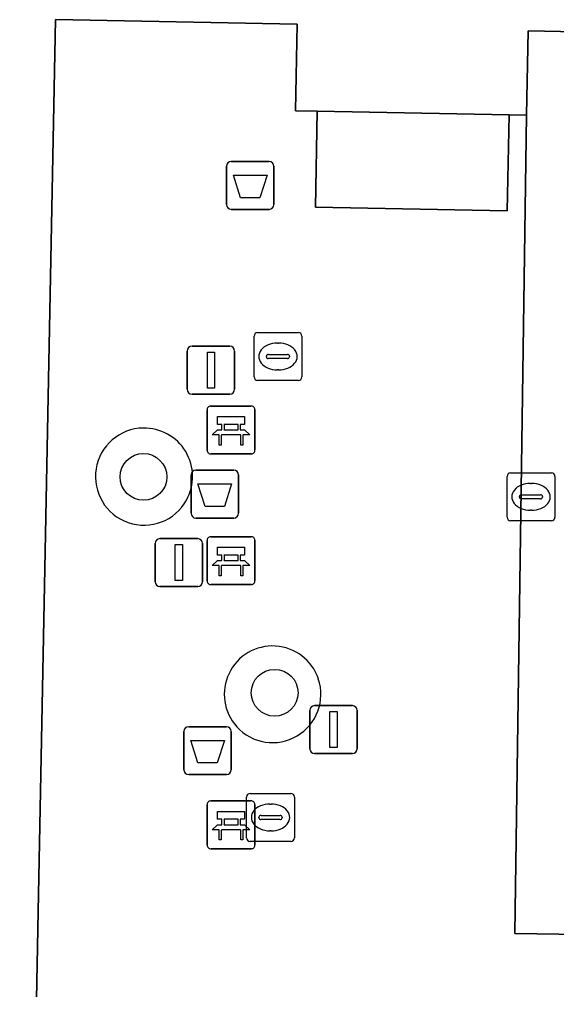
# Model space of a CAD drawing. Extents: x 161477 to 163040, y 383680 to 384871.
# Drawn here: x 162076.86 to 162088.08, y 384723.24 to 384743.51 of the extents above; entities that cross this region are included whole.
import ezdxf

# ---------------------------------------------------------------- set-up
doc = ezdxf.new("R2010")
doc.units = 0
for name, color, linetype in [('IMGEO_Afvalbak', 7, 'Continuous'), ('IMGEO_Bank', 7, 'Continuous'), ('IMGEO_Boom', 7, 'Continuous'), ('IMGEO_Groenvoorziening', 7, 'Continuous'), ('IMGEO_Kolk', 7, 'Continuous'), ('IMGEO_Lichtmast', 7, 'Continuous'), ('IMGEO_Pand', 7, 'Continuous'), ('IMGEO_Rijbaan_lokaal_open', 7, 'Continuous'), ('IMGEO_Voetpad_open', 7, 'Continuous')]:
    doc.layers.add(name, color=color, linetype=linetype)

msp = doc.modelspace()

# ---------------------------------------------------------------- linework, layer by layer
at = {"layer": 'IMGEO_Afvalbak'}
for p, q in [((162081.185, 384739.64), (162081.185, 384740.44)), ((162081.185, 384740.44), (162081.185, 384739.64)), ((162081.285, 384740.54), (162082.075, 384740.54)), ((162082.075, 384740.54), (162081.285, 384740.54)), ((162082.175, 384740.44), (162082.175, 384739.64)), ((162082.175, 384739.64), (162082.175, 384740.44)), ((162082.075, 384739.54), (162081.285, 384739.54)), ((162081.285, 384739.54), (162082.075, 384739.54)), ((162080.445, 384733.19), (162080.445, 384733.99)), ((162080.445, 384733.99), (162080.445, 384733.19)), ((162080.545, 384734.09), (162081.335, 384734.09)), ((162081.335, 384734.09), (162080.545, 384734.09)), ((162081.435, 384733.99), (162081.435, 384733.19)), ((162081.435, 384733.19), (162081.435, 384733.99)), ((162081.335, 384733.09), (162080.545, 384733.09)), ((162080.545, 384733.09), (162081.335, 384733.09)), ((162080.395, 384728.73), (162081.185, 384728.73)), ((162081.185, 384728.73), (162080.395, 384728.73)), ((162080.295, 384727.83), (162080.295, 384728.63)), ((162080.295, 384728.63), (162080.295, 384727.83)), ((162081.285, 384728.63), (162081.285, 384727.83)), ((162081.285, 384727.83), (162081.285, 384728.63)), ((162081.185, 384727.73), (162080.395, 384727.73)), ((162080.395, 384727.73), (162081.185, 384727.73))]:
    msp.add_line(p, q, dxfattribs=at)
for points in [[(162081.328, 384740.254), (162082.032, 384740.254), (162081.883, 384739.784), (162081.477, 384739.784), (162081.328, 384740.254)], [(162080.588, 384733.804), (162081.292, 384733.804), (162081.143, 384733.334), (162080.737, 384733.334), (162080.588, 384733.804)], [(162080.438, 384728.444), (162081.142, 384728.444), (162080.993, 384727.974), (162080.587, 384727.974), (162080.438, 384728.444)]]:
    msp.add_lwpolyline(points, dxfattribs=at)
for centre, start, end in [((162081.285, 384740.44), 90, 180), ((162081.285, 384740.44), 90, 180), ((162082.075, 384740.44), 0, 90), ((162082.075, 384740.44), 360, 90), ((162081.285, 384739.64), 180, 270), ((162081.285, 384739.64), 180, 270), ((162082.075, 384739.64), 270, 0), ((162082.075, 384739.64), 270, 0), ((162080.545, 384733.99), 90, 180), ((162080.545, 384733.99), 90, 180), ((162081.335, 384733.99), 0, 90), ((162081.335, 384733.99), 360, 90), ((162080.545, 384733.19), 180, 270), ((162080.545, 384733.19), 180, 270), ((162081.335, 384733.19), 270, 0), ((162081.335, 384733.19), 270, 0), ((162080.395, 384728.63), 90, 180), ((162080.395, 384728.63), 90, 180), ((162081.185, 384728.63), 0, 90), ((162081.185, 384728.63), 360, 90), ((162080.395, 384727.83), 180, 270), ((162080.395, 384727.83), 180, 270), ((162081.185, 384727.83), 270, 0), ((162081.185, 384727.83), 270, 0)]:
    msp.add_arc(centre, 0.1, start, end, dxfattribs=at)
at = {"layer": 'IMGEO_Bank'}
for p, q in [((162080.855, 384735.43), (162081.696, 384735.43)), ((162081.696, 384735.43), (162080.855, 384735.43)), ((162080.78, 384734.505), (162080.78, 384735.346)), ((162080.78, 384735.346), (162080.78, 384734.505)), ((162081.78, 384735.355), (162081.78, 384734.514)), ((162081.78, 384734.514), (162081.78, 384735.355)), ((162081.089, 384734.936), (162081.089, 384735.042)), ((162081.133, 384735.042), (162081.133, 384734.936)), ((162081.421, 384735.048), (162081.139, 384735.048)), ((162081.427, 384734.936), (162081.427, 384735.042)), ((162081.471, 384735.042), (162081.471, 384734.936)), ((162081.477, 384734.828), (162081.084, 384734.828)), ((162081.139, 384734.93), (162081.421, 384734.93)), ((162081.705, 384734.43), (162080.864, 384734.43)), ((162080.864, 384734.43), (162081.705, 384734.43)), ((162080.78, 384731.775), (162080.78, 384732.616)), ((162080.78, 384732.616), (162080.78, 384731.775)), ((162080.855, 384732.7), (162081.696, 384732.7)), ((162081.696, 384732.7), (162080.855, 384732.7)), ((162081.78, 384732.625), (162081.78, 384731.784)), ((162081.78, 384731.784), (162081.78, 384732.625)), ((162081.089, 384732.206), (162081.089, 384732.312)), ((162081.133, 384732.312), (162081.133, 384732.206)), ((162081.421, 384732.318), (162081.139, 384732.318)), ((162081.139, 384732.2), (162081.421, 384732.2)), ((162081.427, 384732.206), (162081.427, 384732.312)), ((162081.471, 384732.312), (162081.471, 384732.206)), ((162081.477, 384732.098), (162081.084, 384732.098)), ((162081.705, 384731.7), (162080.864, 384731.7)), ((162080.864, 384731.7), (162081.705, 384731.7)), ((162080.78, 384726.255), (162080.78, 384727.096)), ((162080.78, 384727.096), (162080.78, 384726.255)), ((162080.855, 384727.18), (162081.696, 384727.18)), ((162081.696, 384727.18), (162080.855, 384727.18)), ((162081.78, 384727.105), (162081.78, 384726.264)), ((162081.78, 384726.264), (162081.78, 384727.105)), ((162081.089, 384726.686), (162081.089, 384726.792)), ((162081.133, 384726.792), (162081.133, 384726.686)), ((162081.421, 384726.798), (162081.139, 384726.798)), ((162081.139, 384726.68), (162081.421, 384726.68)), ((162081.427, 384726.686), (162081.427, 384726.792)), ((162081.471, 384726.792), (162081.471, 384726.686)), ((162081.477, 384726.578), (162081.084, 384726.578)), ((162081.705, 384726.18), (162080.864, 384726.18)), ((162080.864, 384726.18), (162081.705, 384726.18))]:
    msp.add_line(p, q, dxfattribs=at)
for points in [[(162081.083, 384735.048), (162080.997, 384735.048), (162080.997, 384735.209), (162081.56, 384735.209), (162081.56, 384735.048), (162081.477, 384735.048)], [(162081.027, 384734.828), (162080.885, 384734.828), (162080.997, 384734.93), (162081.083, 384734.93)], [(162081.077, 384734.821), (162081.077, 384734.614), (162081.034, 384734.614), (162081.034, 384734.821)], [(162081.477, 384734.93), (162081.56, 384734.93), (162081.672, 384734.828), (162081.533, 384734.828)], [(162081.527, 384734.821), (162081.527, 384734.614), (162081.483, 384734.614), (162081.483, 384734.821)], [(162081.083, 384732.318), (162080.997, 384732.318), (162080.997, 384732.479), (162081.56, 384732.479), (162081.56, 384732.318), (162081.477, 384732.318)], [(162081.027, 384732.098), (162080.885, 384732.098), (162080.997, 384732.2), (162081.083, 384732.2)], [(162081.477, 384732.2), (162081.56, 384732.2), (162081.672, 384732.098), (162081.533, 384732.098)], [(162081.077, 384732.091), (162081.077, 384731.884), (162081.034, 384731.884), (162081.034, 384732.091)], [(162081.527, 384732.091), (162081.527, 384731.884), (162081.483, 384731.884), (162081.483, 384732.091)], [(162081.083, 384726.798), (162080.997, 384726.798), (162080.997, 384726.959), (162081.56, 384726.959), (162081.56, 384726.798), (162081.477, 384726.798)], [(162081.027, 384726.578), (162080.885, 384726.578), (162080.997, 384726.68), (162081.083, 384726.68)], [(162081.477, 384726.68), (162081.56, 384726.68), (162081.672, 384726.578), (162081.533, 384726.578)], [(162081.077, 384726.571), (162081.077, 384726.364), (162081.034, 384726.364), (162081.034, 384726.571)], [(162081.527, 384726.571), (162081.527, 384726.364), (162081.483, 384726.364), (162081.483, 384726.571)]]:
    msp.add_lwpolyline(points, dxfattribs=at)
for centre, radius, start, end in [((162080.858, 384735.352), 0.0779, 92.4484, 184.2845), ((162080.858, 384735.352), 0.0779, 92.4484, 184.2845), ((162081.702, 384735.352), 0.0779, 2.4484, 94.2845), ((162081.702, 384735.352), 0.0779, 2.4484, 94.2845), ((162081.082, 384735.041), 0.00671, 2.8957, 87.1043), ((162081.139, 384735.041), 0.00671, 92.8957, 177.1043), ((162081.421, 384735.041), 0.00671, 2.8957, 87.1043), ((162081.478, 384735.041), 0.00671, 92.8957, 177.1043), ((162081.027, 384734.821), 0.00671, 2.8957, 87.1043), ((162081.084, 384734.821), 0.00671, 92.8957, 177.1043), ((162081.082, 384734.937), 0.00671, 272.8957, 357.1043), ((162081.139, 384734.937), 0.00671, 182.8957, 267.1043), ((162081.421, 384734.937), 0.00671, 272.8957, 357.1043), ((162081.478, 384734.937), 0.00671, 182.8957, 267.1043), ((162081.476, 384734.821), 0.00671, 2.8957, 87.1043), ((162081.533, 384734.821), 0.00671, 92.8957, 177.1043), ((162080.858, 384734.508), 0.0779, 182.4484, 274.2845), ((162080.858, 384734.508), 0.0779, 182.4484, 274.2845), ((162081.702, 384734.508), 0.0779, 272.4484, 4.2845), ((162081.702, 384734.508), 0.0779, 272.4484, 4.2845), ((162080.858, 384732.622), 0.0779, 92.4484, 184.2845), ((162080.858, 384732.622), 0.0779, 92.4484, 184.2845), ((162081.702, 384732.622), 0.0779, 2.4484, 94.2845), ((162081.702, 384732.622), 0.0779, 2.4484, 94.2845), ((162081.082, 384732.311), 0.00671, 2.8957, 87.1043), ((162081.082, 384732.207), 0.00671, 272.8957, 357.1043), ((162081.139, 384732.311), 0.00671, 92.8957, 177.1043), ((162081.139, 384732.207), 0.00671, 182.8957, 267.1043), ((162081.421, 384732.311), 0.00671, 2.8957, 87.1043), ((162081.421, 384732.207), 0.00671, 272.8957, 357.1043), ((162081.478, 384732.311), 0.00671, 92.8957, 177.1043), ((162081.478, 384732.207), 0.00671, 182.8957, 267.1043), ((162081.027, 384732.091), 0.00671, 2.8957, 87.1043), ((162081.084, 384732.091), 0.00671, 92.8957, 177.1043), ((162081.476, 384732.091), 0.00671, 2.8957, 87.1043), ((162081.533, 384732.091), 0.00671, 92.8957, 177.1043), ((162080.858, 384731.778), 0.0779, 182.4484, 274.2845), ((162080.858, 384731.778), 0.0779, 182.4484, 274.2845), ((162081.702, 384731.778), 0.0779, 272.4484, 4.2845), ((162081.702, 384731.778), 0.0779, 272.4484, 4.2845), ((162080.858, 384727.102), 0.0779, 92.4484, 184.2845), ((162080.858, 384727.102), 0.0779, 92.4484, 184.2845), ((162081.702, 384727.102), 0.0779, 2.4484, 94.2845), ((162081.702, 384727.102), 0.0779, 2.4484, 94.2845), ((162081.082, 384726.791), 0.00671, 2.8957, 87.1043), ((162081.082, 384726.687), 0.00671, 272.8957, 357.1043), ((162081.139, 384726.791), 0.00671, 92.8957, 177.1043), ((162081.139, 384726.687), 0.00671, 182.8957, 267.1043), ((162081.421, 384726.791), 0.00671, 2.8957, 87.1043), ((162081.421, 384726.687), 0.00671, 272.8957, 357.1043), ((162081.478, 384726.791), 0.00671, 92.8957, 177.1043), ((162081.478, 384726.687), 0.00671, 182.8957, 267.1043), ((162081.027, 384726.571), 0.00671, 2.8957, 87.1043), ((162081.084, 384726.571), 0.00671, 92.8957, 177.1043), ((162081.476, 384726.571), 0.00671, 2.8957, 87.1043), ((162081.533, 384726.571), 0.00671, 92.8957, 177.1043), ((162080.858, 384726.258), 0.0779, 182.4484, 274.2845), ((162080.858, 384726.258), 0.0779, 182.4484, 274.2845), ((162081.702, 384726.258), 0.0779, 272.4484, 4.2845), ((162081.702, 384726.258), 0.0779, 272.4484, 4.2845)]:
    msp.add_arc(centre, radius, start, end, dxfattribs=at)
at = {"layer": 'IMGEO_Boom'}
for centre in [(162079.45, 384733.95), (162082.19, 384729.44)]:
    msp.add_circle(centre, 0.489, dxfattribs=at)
at = {"layer": 'IMGEO_Groenvoorziening'}
for centre, radius, start, end in [((162079.462, 384733.956), 1.015, 90.9802, 330.9026), ((162079.463, 384733.957), 1.014, 330.8827, 91.0001), ((162082.148, 384729.407), 1.01, 18.7219, 222.1122), ((162082.148, 384729.407), 1.009, 222.0932, 18.7409)]:
    msp.add_arc(centre, radius, start, end, dxfattribs=at)
at = {"layer": 'IMGEO_Kolk'}
for p, q in [((162081.76, 384736.039), (162081.76, 384736.891)), ((162081.835, 384736.965), (162082.687, 384736.965)), ((162082.761, 384736.891), (162082.761, 384736.039)), ((162082.248, 384736.745), (162082.273, 384736.745)), ((162082.019, 384736.459), (162082.019, 384736.471)), ((162082.457, 384736.422), (162082.059, 384736.422)), ((162082.062, 384736.508), (162082.46, 384736.508)), ((162082.503, 384736.471), (162082.503, 384736.459)), ((162082.271, 384736.185), (162082.246, 384736.185)), ((162082.687, 384735.965), (162081.835, 384735.965)), ((162087.046, 384733.107), (162087.046, 384733.959)), ((162087.121, 384734.033), (162087.973, 384734.033)), ((162088.047, 384733.959), (162088.047, 384733.107)), ((162087.534, 384733.813), (162087.559, 384733.813)), ((162087.348, 384733.576), (162087.746, 384733.576)), ((162087.305, 384733.527), (162087.305, 384733.539)), ((162087.743, 384733.49), (162087.345, 384733.49)), ((162087.789, 384733.539), (162087.789, 384733.527)), ((162087.557, 384733.253), (162087.532, 384733.253)), ((162087.973, 384733.033), (162087.121, 384733.033)), ((162081.604, 384726.409), (162081.604, 384727.261)), ((162081.679, 384727.335), (162082.531, 384727.335)), ((162082.605, 384727.261), (162082.605, 384726.409)), ((162082.092, 384727.115), (162082.117, 384727.115)), ((162081.906, 384726.878), (162082.304, 384726.878)), ((162081.863, 384726.829), (162081.863, 384726.841)), ((162082.301, 384726.792), (162081.903, 384726.792)), ((162082.347, 384726.841), (162082.347, 384726.829)), ((162082.115, 384726.555), (162082.09, 384726.555)), ((162082.531, 384726.335), (162081.679, 384726.335))]:
    msp.add_line(p, q, dxfattribs=at)
for points in [[(162081.76, 384736.039), (162081.76, 384736.891)], [(162081.835, 384736.965), (162082.687, 384736.965)], [(162082.761, 384736.891), (162082.761, 384736.039)], [(162082.687, 384735.965), (162081.835, 384735.965)], [(162087.046, 384733.107), (162087.046, 384733.959)], [(162087.121, 384734.033), (162087.973, 384734.033)], [(162088.047, 384733.959), (162088.047, 384733.107)], [(162087.973, 384733.033), (162087.121, 384733.033)], [(162081.604, 384726.409), (162081.604, 384727.261)], [(162081.679, 384727.335), (162082.531, 384727.335)], [(162082.605, 384727.261), (162082.605, 384726.409)], [(162082.531, 384726.335), (162081.679, 384726.335)]]:
    msp.add_lwpolyline(points, dxfattribs=at)
for centre, radius, start, end in [((162081.837, 384736.889), 0.0765, 91.552, 178.448), ((162081.837, 384736.889), 0.0765, 91.552, 178.448), ((162082.685, 384736.889), 0.0765, 1.552, 88.448), ((162082.685, 384736.889), 0.0765, 1.552, 88.448), ((162082.059, 384736.468), 0.0403, 85.8775, 175.7526), ((162082.056, 384736.458), 0.0366, 178.938, 274.7102), ((162082.46, 384736.465), 0.043, 264.8664, 352.4533), ((162082.464, 384736.47), 0.0386, 1.7309, 96.639), ((162081.837, 384736.041), 0.0765, 181.552, 268.448), ((162081.837, 384736.041), 0.0765, 181.552, 268.448), ((162082.685, 384736.041), 0.0765, 271.552, 358.448), ((162082.685, 384736.041), 0.0765, 271.552, 358.448), ((162087.123, 384733.957), 0.0765, 91.552, 178.448), ((162087.123, 384733.957), 0.0765, 91.552, 178.448), ((162087.971, 384733.957), 0.0765, 1.552, 88.448), ((162087.971, 384733.957), 0.0765, 1.552, 88.448), ((162087.345, 384733.536), 0.0403, 85.8775, 175.7526), ((162087.75, 384733.538), 0.0386, 1.7309, 96.639), ((162087.342, 384733.526), 0.0366, 178.938, 274.7102), ((162087.746, 384733.533), 0.043, 264.8664, 352.4533), ((162087.123, 384733.109), 0.0765, 181.552, 268.448), ((162087.123, 384733.109), 0.0765, 181.552, 268.448), ((162087.971, 384733.109), 0.0765, 271.552, 358.448), ((162087.971, 384733.109), 0.0765, 271.552, 358.448), ((162081.681, 384727.259), 0.0765, 91.552, 178.448), ((162081.681, 384727.259), 0.0765, 91.552, 178.448), ((162082.529, 384727.259), 0.0765, 1.552, 88.448), ((162082.529, 384727.259), 0.0765, 1.552, 88.448), ((162081.903, 384726.838), 0.0403, 85.8775, 175.7526), ((162082.308, 384726.84), 0.0386, 1.7309, 96.639), ((162081.9, 384726.828), 0.0366, 178.938, 274.7102), ((162082.304, 384726.835), 0.043, 264.8664, 352.4533), ((162081.681, 384726.411), 0.0765, 181.552, 268.448), ((162081.681, 384726.411), 0.0765, 181.552, 268.448), ((162082.529, 384726.411), 0.0765, 271.552, 358.448), ((162082.529, 384726.411), 0.0765, 271.552, 358.448)]:
    msp.add_arc(centre, radius, start, end, dxfattribs=at)
for centre, major_axis, ratio, start_param, end_param in [((162082.247, 384736.465), (-0.387, 0.002), 0.722429, 4.712389, 7.853982), ((162082.272, 384736.465), (-0.39, 0.002), 0.717154, 1.570796, 4.712389), ((162087.533, 384733.533), (-0.387, 0.002), 0.722429, 4.712389, 7.853982), ((162087.558, 384733.533), (-0.39, 0.002), 0.717154, 1.570796, 4.712389), ((162082.091, 384726.835), (-0.387, 0.002), 0.722429, 4.712389, 7.853982), ((162082.116, 384726.835), (-0.39, 0.002), 0.717154, 1.570796, 4.712389)]:
    msp.add_ellipse(centre, major_axis=major_axis, ratio=ratio, start_param=start_param, end_param=end_param, dxfattribs=at)
at = {"layer": 'IMGEO_Lichtmast'}
for p, q in [((162080.465, 384736.68), (162081.255, 384736.68)), ((162081.255, 384736.68), (162080.465, 384736.68)), ((162080.365, 384735.78), (162080.365, 384736.58)), ((162080.365, 384736.58), (162080.365, 384735.78)), ((162081.355, 384736.58), (162081.355, 384735.78)), ((162081.355, 384735.78), (162081.355, 384736.58)), ((162081.255, 384735.68), (162080.465, 384735.68)), ((162080.465, 384735.68), (162081.255, 384735.68)), ((162079.695, 384731.76), (162079.695, 384732.56)), ((162079.695, 384732.56), (162079.695, 384731.76)), ((162079.795, 384732.66), (162080.585, 384732.66)), ((162080.585, 384732.66), (162079.795, 384732.66)), ((162080.685, 384732.56), (162080.685, 384731.76)), ((162080.685, 384731.76), (162080.685, 384732.56)), ((162080.585, 384731.66), (162079.795, 384731.66)), ((162079.795, 384731.66), (162080.585, 384731.66)), ((162083.025, 384729.17), (162083.815, 384729.17)), ((162083.815, 384729.17), (162083.025, 384729.17)), ((162082.925, 384728.27), (162082.925, 384729.07)), ((162082.925, 384729.07), (162082.925, 384728.27)), ((162083.915, 384729.07), (162083.915, 384728.27)), ((162083.915, 384728.27), (162083.915, 384729.07)), ((162083.815, 384728.17), (162083.025, 384728.17)), ((162083.025, 384728.17), (162083.815, 384728.17))]:
    msp.add_line(p, q, dxfattribs=at)
for points in [[(162080.785, 384736.555), (162080.935, 384736.555), (162080.935, 384735.805), (162080.785, 384735.805), (162080.785, 384736.555)], [(162080.115, 384732.535), (162080.265, 384732.535), (162080.265, 384731.785), (162080.115, 384731.785), (162080.115, 384732.535)], [(162083.345, 384729.045), (162083.495, 384729.045), (162083.495, 384728.295), (162083.345, 384728.295), (162083.345, 384729.045)]]:
    msp.add_lwpolyline(points, dxfattribs=at)
for centre, start, end in [((162080.465, 384736.58), 90, 180), ((162080.465, 384736.58), 90, 180), ((162081.255, 384736.58), 0, 90), ((162081.255, 384736.58), 360, 90), ((162080.465, 384735.78), 180, 270), ((162080.465, 384735.78), 180, 270), ((162081.255, 384735.78), 270, 0), ((162081.255, 384735.78), 270, 0), ((162079.795, 384732.56), 90, 180), ((162079.795, 384732.56), 90, 180), ((162080.585, 384732.56), 0, 90), ((162080.585, 384732.56), 360, 90), ((162079.795, 384731.76), 180, 270), ((162079.795, 384731.76), 180, 270), ((162080.585, 384731.76), 270, 0), ((162080.585, 384731.76), 270, 0), ((162083.025, 384729.07), 90, 180), ((162083.025, 384729.07), 90, 180), ((162083.815, 384729.07), 0, 90), ((162083.815, 384729.07), 360, 90), ((162083.025, 384728.27), 180, 270), ((162083.025, 384728.27), 180, 270), ((162083.815, 384728.27), 270, 0), ((162083.815, 384728.27), 270, 0)]:
    msp.add_arc(centre, 0.1, start, end, dxfattribs=at)
at = {"layer": 'IMGEO_Pand'}
msp.add_lwpolyline([(162059.6, 384715.293), (162082.007, 384714.861), (162082.106, 384719.992), (162077.158, 384720.087), (162077.25, 384724.867), (162077.61, 384743.509), (162082.661, 384743.411), (162082.626, 384741.6), (162083.081, 384741.591), (162087.087, 384741.514), (162087.451, 384741.507), (162087.485, 384743.267), (162092.229, 384743.175), (162091.991, 384730.858), (162101.996, 384730.664), (162101.918, 384726.603), (162108.377, 384726.479), (162108.455, 384730.54), (162109.966, 384730.511), (162109.887, 384726.449), (162121.124, 384726.232)], dxfattribs=at)
at = {"layer": 'IMGEO_Rijbaan_lokaal_open'}
msp.add_lwpolyline([(162109.836, 384723.968), (162109.825, 384724.935), (162109.887, 384726.449), (162109.966, 384730.511), (162108.455, 384730.54), (162108.377, 384726.479), (162101.918, 384726.603), (162101.872, 384724.186), (162087.211, 384724.411), (162087.451, 384741.507), (162087.087, 384741.514), (162087.047, 384739.507), (162083.041, 384739.583), (162083.081, 384741.591), (162082.626, 384741.6), (162082.661, 384743.411), (162077.61, 384743.509), (162077.25, 384724.867), (162077.158, 384720.087)], dxfattribs=at)
for centre, radius, start, end in [((162079.462, 384733.956), 1.015, 90.9802, 330.9026), ((162079.463, 384733.957), 1.014, 330.8827, 91.0001), ((162082.148, 384729.407), 1.01, 18.7219, 222.1122), ((162082.148, 384729.407), 1.009, 222.0932, 18.7409)]:
    msp.add_arc(centre, radius, start, end, dxfattribs=at)
at = {"layer": 'IMGEO_Voetpad_open'}
for points in [[(162092.229, 384743.175), (162087.485, 384743.267), (162087.451, 384741.507), (162087.211, 384724.411), (162101.872, 384724.186), (162101.918, 384726.603), (162101.996, 384730.664), (162091.991, 384730.858)], [(162087.087, 384741.514), (162083.081, 384741.591), (162083.041, 384739.583), (162087.047, 384739.507)]]:
    msp.add_lwpolyline(points, close=True, dxfattribs=at)

doc.saveas('drawing.dxf')
